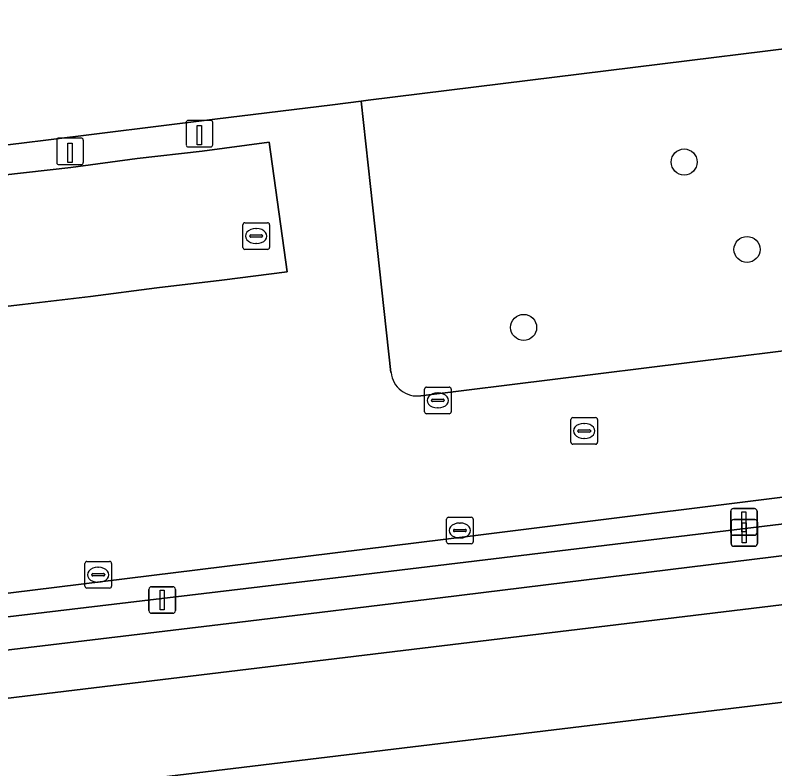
# Model space of a CAD drawing. Extents: x 161477 to 163040, y 383680 to 384871.
# Drawn here: x 162119.86 to 162148.39, y 384074.28 to 384102.58 of the extents above; entities that cross this region are included whole.
import ezdxf

# ---------------------------------------------------------------- set-up
doc = ezdxf.new("R2010")
doc.units = 0
for name, color, linetype in [('IMGEO_Berm_groen', 7, 'Continuous'), ('IMGEO_Boom', 7, 'Continuous'), ('IMGEO_Brandkraan', 7, 'Continuous'), ('IMGEO_Fietspad_gesloten', 7, 'Continuous'), ('IMGEO_Groenvoorziening', 7, 'Continuous'), ('IMGEO_Haag', 7, 'Continuous'), ('IMGEO_Kolk', 7, 'Continuous'), ('IMGEO_Laadpaal', 7, 'Continuous'), ('IMGEO_Lichtmast', 7, 'Continuous'), ('IMGEO_Pand', 7, 'Continuous'), ('IMGEO_Parkeervlak_open', 7, 'Continuous'), ('IMGEO_Rijbaan_lokaal_open', 7, 'Continuous'), ('IMGEO_Rioolput', 7, 'Continuous')]:
    doc.layers.add(name, color=color, linetype=linetype)

msp = doc.modelspace()

# ---------------------------------------------------------------- linework, layer by layer
at = {"layer": 'IMGEO_Berm_groen'}
for points in [[(162225.449, 384092.868), (162225.46, 384092.912), (162224.42, 384093.611), (162223.116, 384093.366), (162218.709, 384092.746), (162214.308, 384092.077), (162209.915, 384091.359), (162205.531, 384090.591), (162186.171, 384087.226), (162182.978, 384086.653), (162179.777, 384086.131), (162176.568, 384085.658), (162173.352, 384085.235), (162170.566, 384084.911), (162167.775, 384084.623), (162135.82, 384080.702), (162128.195, 384079.766), (162094.555, 384075.741), (162040.526, 384069.275), (162040.556, 384069.026), (162042.321, 384067.606), (162164.301, 384082.326)], [(162179.927, 384080.597), (162164.799, 384078.716), (162037.295, 384063.34), (162003.42, 384059.174), (162000, 384058.753), (161967.373, 384054.741), (161896.962, 384046.212), (161847.953, 384040.275), (161822.49, 384037.235), (161793.606, 384033.742), (161792.05, 384033.368), (161791.016, 384033.255), (161789.879, 384033.126), (161782.08, 384032.349)]]:
    msp.add_lwpolyline(points, dxfattribs=at)
at = {"layer": 'IMGEO_Boom'}
for centre in [(162144.986, 384097.066), (162147.345, 384093.782), (162138.957, 384090.854)]:
    msp.add_circle(centre, 0.489, dxfattribs=at)
at = {"layer": 'IMGEO_Brandkraan'}
for p, q in [((162140.807, 384087.466), (162141.659, 384087.466)), ((162140.732, 384086.54), (162140.732, 384087.392)), ((162141.22, 384087.246), (162141.245, 384087.246)), ((162141.733, 384087.392), (162141.733, 384086.54)), ((162140.991, 384086.96), (162140.991, 384086.972)), ((162141.429, 384086.923), (162141.031, 384086.923)), ((162141.034, 384087.009), (162141.432, 384087.009)), ((162141.475, 384086.972), (162141.475, 384086.96)), ((162141.243, 384086.686), (162141.218, 384086.686)), ((162141.659, 384086.466), (162140.807, 384086.466))]:
    msp.add_line(p, q, dxfattribs=at)
for points in [[(162140.807, 384087.466), (162141.659, 384087.466)], [(162140.732, 384086.54), (162140.732, 384087.392)], [(162141.733, 384087.392), (162141.733, 384086.54)], [(162141.659, 384086.466), (162140.807, 384086.466)]]:
    msp.add_lwpolyline(points, dxfattribs=at)
for centre, radius, start, end in [((162140.809, 384087.39), 0.0765, 91.552, 178.448), ((162140.809, 384087.39), 0.0765, 91.552, 178.448), ((162141.657, 384087.39), 0.0765, 1.552, 88.448), ((162141.657, 384087.39), 0.0765, 1.552, 88.448), ((162141.031, 384086.969), 0.0403, 85.8775, 175.7526), ((162141.028, 384086.959), 0.0366, 178.938, 274.7102), ((162141.432, 384086.966), 0.043, 264.8664, 352.4533), ((162141.436, 384086.971), 0.0386, 1.7309, 96.639), ((162140.809, 384086.542), 0.0765, 181.552, 268.448), ((162140.809, 384086.542), 0.0765, 181.552, 268.448), ((162141.657, 384086.542), 0.0765, 271.552, 358.448), ((162141.657, 384086.542), 0.0765, 271.552, 358.448)]:
    msp.add_arc(centre, radius, start, end, dxfattribs=at)
for centre, major_axis, ratio, start_param, end_param in [((162141.219, 384086.966), (-0.387, 0.002), 0.722429, 4.712389, 7.853982), ((162141.244, 384086.966), (-0.39, 0.002), 0.717154, 1.570796, 4.712389)]:
    msp.add_ellipse(centre, major_axis=major_axis, ratio=ratio, start_param=start_param, end_param=end_param, dxfattribs=at)
at = {"layer": 'IMGEO_Fietspad_gesloten'}
msp.add_lwpolyline([(162179.402, 384084.189), (162164.301, 384082.326), (162042.321, 384067.606), (162040.757, 384067.417), (162037.582, 384067.034), (162036.674, 384066.924), (162002.758, 384062.766), (162000, 384062.428), (161967.056, 384058.389), (161896.476, 384049.775), (161896.962, 384046.212), (161967.373, 384054.741), (162000, 384058.753), (162003.42, 384059.174), (162037.295, 384063.34), (162164.799, 384078.716)], dxfattribs=at)
at = {"layer": 'IMGEO_Groenvoorziening'}
for points in [[(162171.366, 384104), (162171.355, 384104.089), (162168.964, 384103.705), (162168.951, 384103.814), (162163.69, 384103.164), (162160.099, 384102.72), (162133.124, 384099.384), (162132.852, 384099.35), (162133.205, 384096.144), (162133.975, 384089.16)], [(162135.099, 384088.286), (162150.233, 384090.156), (162149.63, 384095.096), (162166.479, 384097.328), (162167.051, 384093.12)], [(162203.46, 384096), (162198.272, 384094.769), (162198.827, 384092.133), (162191.427, 384090.622), (162183.023, 384088.558), (162179.892, 384090.398), (162167.824, 384087.366), (162165.86, 384086.873), (162163.919, 384086.495), (162151.986, 384084.897), (162137.045, 384083.02), (162126.703, 384081.75), (162074.887, 384075.359)], [(162100.634, 384077.733), (162132.946, 384081.569), (162135.742, 384081.906), (162165.347, 384085.474), (162172.515, 384086.473), (162172.924, 384086.511), (162173.334, 384086.55), (162176.065, 384086.851), (162178.788, 384087.217), (162181.503, 384087.646), (162184.206, 384088.139), (162193.115, 384089.718), (162206.327, 384092.061), (162208.018, 384092.361), (162213.494, 384093.304), (162218.982, 384094.181), (162225.641, 384094.843)], [(162225.653, 384094.431), (162225.65, 384094.502), (162225.646, 384094.573), (162225.641, 384094.843), (162218.982, 384094.181), (162213.494, 384093.304), (162208.018, 384092.361), (162206.327, 384092.061), (162193.115, 384089.718), (162184.206, 384088.139), (162181.503, 384087.646), (162178.788, 384087.217), (162176.065, 384086.851), (162173.334, 384086.55), (162172.924, 384086.511), (162172.515, 384086.473), (162165.347, 384085.474), (162135.742, 384081.906), (162132.946, 384081.569), (162100.634, 384077.733)], [(162094.555, 384075.741), (162128.195, 384079.766), (162135.82, 384080.702), (162167.775, 384084.623), (162170.566, 384084.911), (162173.352, 384085.235), (162176.568, 384085.658), (162179.777, 384086.131), (162182.978, 384086.653), (162186.171, 384087.226), (162205.531, 384090.591), (162209.915, 384091.359), (162214.308, 384092.077), (162218.709, 384092.746), (162223.116, 384093.366), (162224.42, 384093.611), (162225.46, 384092.912)]]:
    msp.add_lwpolyline(points, dxfattribs=at)
msp.add_arc((162134.961, 384089.268), 0.991, 186.2333, 278.0308, dxfattribs=at)
at = {"layer": 'IMGEO_Haag'}
for points in [[(162225.653, 384094.431), (162225.65, 384094.502), (162225.646, 384094.573), (162225.641, 384094.843), (162218.982, 384094.181), (162213.494, 384093.304), (162208.018, 384092.361), (162206.327, 384092.061), (162193.115, 384089.718), (162184.206, 384088.139), (162181.503, 384087.646), (162178.788, 384087.217), (162176.065, 384086.851), (162173.334, 384086.55), (162172.924, 384086.511), (162172.515, 384086.473), (162165.347, 384085.474), (162135.742, 384081.906), (162132.946, 384081.569), (162100.634, 384077.733)], [(162094.555, 384075.741), (162128.195, 384079.766), (162135.82, 384080.702), (162167.775, 384084.623)]]:
    msp.add_lwpolyline(points, dxfattribs=at)
at = {"layer": 'IMGEO_Kolk'}
for p, q in [((162135.31, 384088.611), (162136.162, 384088.611)), ((162135.235, 384087.685), (162135.235, 384088.537)), ((162135.723, 384088.391), (162135.748, 384088.391)), ((162136.236, 384088.537), (162136.236, 384087.685)), ((162135.494, 384088.105), (162135.494, 384088.117)), ((162135.932, 384088.068), (162135.534, 384088.068)), ((162135.537, 384088.154), (162135.935, 384088.154)), ((162135.978, 384088.117), (162135.978, 384088.105)), ((162135.746, 384087.831), (162135.721, 384087.831)), ((162136.162, 384087.611), (162135.31, 384087.611)), ((162136.063, 384082.8), (162136.063, 384083.652)), ((162136.138, 384083.726), (162136.99, 384083.726)), ((162136.551, 384083.506), (162136.576, 384083.506)), ((162137.064, 384083.652), (162137.064, 384082.8)), ((162136.322, 384083.22), (162136.322, 384083.232)), ((162136.76, 384083.183), (162136.362, 384083.183)), ((162136.365, 384083.269), (162136.763, 384083.269)), ((162136.806, 384083.232), (162136.806, 384083.22)), ((162136.574, 384082.946), (162136.549, 384082.946)), ((162136.99, 384082.726), (162136.138, 384082.726)), ((162122.557, 384082.063), (162123.409, 384082.063)), ((162122.482, 384081.137), (162122.482, 384081.989)), ((162122.97, 384081.843), (162122.995, 384081.843)), ((162123.483, 384081.989), (162123.483, 384081.137)), ((162122.741, 384081.557), (162122.741, 384081.569)), ((162123.179, 384081.52), (162122.781, 384081.52)), ((162122.784, 384081.606), (162123.182, 384081.606)), ((162123.225, 384081.569), (162123.225, 384081.557)), ((162122.993, 384081.283), (162122.968, 384081.283)), ((162123.409, 384081.063), (162122.557, 384081.063))]:
    msp.add_line(p, q, dxfattribs=at)
for points in [[(162135.31, 384088.611), (162136.162, 384088.611)], [(162135.235, 384087.685), (162135.235, 384088.537)], [(162136.236, 384088.537), (162136.236, 384087.685)], [(162136.162, 384087.611), (162135.31, 384087.611)], [(162136.063, 384082.8), (162136.063, 384083.652)], [(162136.138, 384083.726), (162136.99, 384083.726)], [(162137.064, 384083.652), (162137.064, 384082.8)], [(162136.99, 384082.726), (162136.138, 384082.726)], [(162122.557, 384082.063), (162123.409, 384082.063)], [(162122.482, 384081.137), (162122.482, 384081.989)], [(162123.483, 384081.989), (162123.483, 384081.137)], [(162123.409, 384081.063), (162122.557, 384081.063)]]:
    msp.add_lwpolyline(points, dxfattribs=at)
for centre, radius, start, end in [((162135.312, 384088.535), 0.0765, 91.552, 178.448), ((162135.312, 384088.535), 0.0765, 91.552, 178.448), ((162136.16, 384088.535), 0.0765, 1.552, 88.448), ((162136.16, 384088.535), 0.0765, 1.552, 88.448), ((162135.534, 384088.114), 0.0403, 85.8775, 175.7526), ((162135.531, 384088.104), 0.0366, 178.938, 274.7102), ((162135.935, 384088.111), 0.043, 264.8664, 352.4533), ((162135.939, 384088.116), 0.0386, 1.7309, 96.639), ((162135.312, 384087.687), 0.0765, 181.552, 268.448), ((162135.312, 384087.687), 0.0765, 181.552, 268.448), ((162136.16, 384087.687), 0.0765, 271.552, 358.448), ((162136.16, 384087.687), 0.0765, 271.552, 358.448), ((162136.14, 384083.65), 0.0765, 91.552, 178.448), ((162136.14, 384083.65), 0.0765, 91.552, 178.448), ((162136.988, 384083.65), 0.0765, 1.552, 88.448), ((162136.988, 384083.65), 0.0765, 1.552, 88.448), ((162136.362, 384083.229), 0.0403, 85.8775, 175.7526), ((162136.359, 384083.219), 0.0366, 178.938, 274.7102), ((162136.763, 384083.226), 0.043, 264.8664, 352.4533), ((162136.767, 384083.231), 0.0386, 1.7309, 96.639), ((162136.14, 384082.802), 0.0765, 181.552, 268.448), ((162136.14, 384082.802), 0.0765, 181.552, 268.448), ((162136.988, 384082.802), 0.0765, 271.552, 358.448), ((162136.988, 384082.802), 0.0765, 271.552, 358.448), ((162122.559, 384081.987), 0.0765, 91.552, 178.448), ((162122.559, 384081.987), 0.0765, 91.552, 178.448), ((162123.407, 384081.987), 0.0765, 1.552, 88.448), ((162123.407, 384081.987), 0.0765, 1.552, 88.448), ((162122.781, 384081.566), 0.0403, 85.8775, 175.7526), ((162122.778, 384081.556), 0.0366, 178.938, 274.7102), ((162123.182, 384081.563), 0.043, 264.8664, 352.4533), ((162123.186, 384081.568), 0.0386, 1.7309, 96.639), ((162122.559, 384081.139), 0.0765, 181.552, 268.448), ((162122.559, 384081.139), 0.0765, 181.552, 268.448), ((162123.407, 384081.139), 0.0765, 271.552, 358.448), ((162123.407, 384081.139), 0.0765, 271.552, 358.448)]:
    msp.add_arc(centre, radius, start, end, dxfattribs=at)
for centre, major_axis, ratio, start_param, end_param in [((162135.722, 384088.111), (-0.387, 0.002), 0.722429, 4.712389, 7.853982), ((162135.747, 384088.111), (-0.39, 0.002), 0.717154, 1.570796, 4.712389), ((162136.55, 384083.226), (-0.387, 0.002), 0.722429, 4.712389, 7.853982), ((162136.575, 384083.226), (-0.39, 0.002), 0.717154, 1.570796, 4.712389), ((162122.969, 384081.563), (-0.387, 0.002), 0.722429, 4.712389, 7.853982), ((162122.994, 384081.563), (-0.39, 0.002), 0.717154, 1.570796, 4.712389)]:
    msp.add_ellipse(centre, major_axis=major_axis, ratio=ratio, start_param=start_param, end_param=end_param, dxfattribs=at)
at = {"layer": 'IMGEO_Laadpaal'}
for p, q in [((162127.199, 384098.63), (162126.358, 384098.63)), ((162127.199, 384098.63), (162126.358, 384098.63)), ((162126.283, 384098.546), (162126.283, 384097.705)), ((162126.283, 384098.546), (162126.283, 384097.705)), ((162127.283, 384097.714), (162127.283, 384098.555)), ((162127.283, 384097.714), (162127.283, 384098.555)), ((162121.422, 384097.883), (162121.422, 384097.042)), ((162121.422, 384097.883), (162121.422, 384097.042)), ((162122.338, 384097.967), (162121.497, 384097.967)), ((162122.338, 384097.967), (162121.497, 384097.967)), ((162122.422, 384097.051), (162122.422, 384097.892)), ((162122.422, 384097.051), (162122.422, 384097.892)), ((162126.367, 384097.63), (162127.208, 384097.63)), ((162126.367, 384097.63), (162127.208, 384097.63)), ((162121.506, 384096.967), (162122.347, 384096.967)), ((162121.506, 384096.967), (162122.347, 384096.967))]:
    msp.add_line(p, q, dxfattribs=at)
for points in [[(162126.698, 384098.443), (162126.858, 384098.443), (162126.858, 384097.71), (162126.698, 384097.71), (162126.698, 384098.443)], [(162121.837, 384097.78), (162121.997, 384097.78), (162121.997, 384097.047), (162121.837, 384097.047), (162121.837, 384097.78)]]:
    msp.add_lwpolyline(points, dxfattribs=at)
for centre, start, end in [((162126.361, 384098.552), 92.4484, 184.2845), ((162126.361, 384098.552), 92.4484, 184.2845), ((162127.205, 384098.552), 2.4484, 94.2845), ((162127.205, 384098.552), 2.4484, 94.2845), ((162121.5, 384097.889), 92.4484, 184.2845), ((162121.5, 384097.889), 92.4484, 184.2845), ((162122.344, 384097.889), 2.4484, 94.2845), ((162122.344, 384097.889), 2.4484, 94.2845), ((162127.205, 384097.708), 272.4484, 4.2845), ((162127.205, 384097.708), 272.4484, 4.2845), ((162126.361, 384097.708), 182.4484, 274.2845), ((162126.361, 384097.708), 182.4484, 274.2845), ((162121.5, 384097.045), 182.4484, 274.2845), ((162121.5, 384097.045), 182.4484, 274.2845), ((162122.344, 384097.045), 272.4484, 4.2845), ((162122.344, 384097.045), 272.4484, 4.2845)]:
    msp.add_arc(centre, 0.0779, start, end, dxfattribs=at)
at = {"layer": 'IMGEO_Lichtmast'}
for p, q in [((162146.834, 384084.046), (162147.624, 384084.046)), ((162147.624, 384084.046), (162146.834, 384084.046)), ((162146.734, 384083.146), (162146.734, 384083.946)), ((162146.734, 384083.946), (162146.734, 384083.146)), ((162147.724, 384083.946), (162147.724, 384083.146)), ((162147.724, 384083.146), (162147.724, 384083.946)), ((162146.746, 384082.734), (162146.746, 384083.534)), ((162146.746, 384083.534), (162146.746, 384082.734)), ((162146.846, 384083.634), (162147.636, 384083.634)), ((162147.636, 384083.634), (162146.846, 384083.634)), ((162147.736, 384083.534), (162147.736, 384082.734)), ((162147.736, 384082.734), (162147.736, 384083.534)), ((162147.624, 384083.046), (162146.834, 384083.046)), ((162146.834, 384083.046), (162147.624, 384083.046)), ((162147.636, 384082.634), (162146.846, 384082.634)), ((162146.846, 384082.634), (162147.636, 384082.634)), ((162124.887, 384080.215), (162124.887, 384081.015)), ((162124.887, 384081.015), (162124.887, 384080.215)), ((162124.987, 384081.115), (162125.777, 384081.115)), ((162125.777, 384081.115), (162124.987, 384081.115)), ((162125.877, 384081.015), (162125.877, 384080.215)), ((162125.877, 384080.215), (162125.877, 384081.015)), ((162125.777, 384080.115), (162124.987, 384080.115)), ((162124.987, 384080.115), (162125.777, 384080.115))]:
    msp.add_line(p, q, dxfattribs=at)
for points in [[(162147.154, 384083.921), (162147.304, 384083.921), (162147.304, 384083.171), (162147.154, 384083.171), (162147.154, 384083.921)], [(162147.166, 384083.509), (162147.316, 384083.509), (162147.316, 384082.759), (162147.166, 384082.759), (162147.166, 384083.509)], [(162125.307, 384080.99), (162125.457, 384080.99), (162125.457, 384080.24), (162125.307, 384080.24), (162125.307, 384080.99)]]:
    msp.add_lwpolyline(points, dxfattribs=at)
for centre, start, end in [((162146.834, 384083.946), 90, 180), ((162146.834, 384083.946), 90, 180), ((162147.624, 384083.946), 0, 90), ((162147.624, 384083.946), 360, 90), ((162146.846, 384083.534), 90, 180), ((162146.846, 384083.534), 90, 180), ((162147.636, 384083.534), 0, 90), ((162147.636, 384083.534), 360, 90), ((162146.834, 384083.146), 180, 270), ((162146.834, 384083.146), 180, 270), ((162147.624, 384083.146), 270, 0), ((162147.624, 384083.146), 270, 0), ((162146.846, 384082.734), 180, 270), ((162146.846, 384082.734), 180, 270), ((162147.636, 384082.734), 270, 0), ((162147.636, 384082.734), 270, 0), ((162124.987, 384081.015), 90, 180), ((162124.987, 384081.015), 90, 180), ((162125.777, 384081.015), 0, 90), ((162125.777, 384081.015), 360, 90), ((162124.987, 384080.215), 180, 270), ((162124.987, 384080.215), 180, 270), ((162125.777, 384080.215), 270, 0), ((162125.777, 384080.215), 270, 0)]:
    msp.add_arc(centre, 0.1, start, end, dxfattribs=at)
at = {"layer": 'IMGEO_Pand'}
msp.add_lwpolyline([(162117.221, 384097.418), (162120.909, 384097.874), (162127.362, 384098.672), (162131.776, 384099.218), (162132.852, 384099.35), (162133.124, 384099.384), (162160.099, 384102.72), (162163.69, 384103.164), (162168.951, 384103.814), (162168.964, 384103.705), (162171.355, 384104.089), (162170.477, 384111.232), (162169.049, 384122.85), (162165.109, 384122.365)], dxfattribs=at)
at = {"layer": 'IMGEO_Parkeervlak_open'}
msp.add_lwpolyline([(162129.395, 384097.808), (162126.887, 384097.479), (162124.448, 384097.203), (162121.953, 384096.854), (162119.401, 384096.57), (162117.369, 384096.314), (162116.903, 384096.255), (162114.525, 384095.942), (162114.466, 384095.934), (162114.778, 384093.828), (162115.187, 384091.068), (162117.654, 384091.421), (162120.138, 384091.717), (162122.694, 384092.014), (162125.176, 384092.339), (162127.619, 384092.633), (162130.073, 384092.938)], close=True, dxfattribs=at)
at = {"layer": 'IMGEO_Rijbaan_lokaal_open'}
for points in [[(162189.503, 384100.686), (162183.068, 384098.316), (162171.137, 384093.999), (162167.753, 384092.716), (162167.14, 384092.464), (162150.233, 384090.156), (162135.099, 384088.286)], [(162133.975, 384089.16), (162133.205, 384096.144), (162132.852, 384099.35), (162131.776, 384099.218), (162127.362, 384098.672), (162120.909, 384097.874), (162117.221, 384097.418), (162113.975, 384097.017), (162114.271, 384094.407), (162114.724, 384090.407), (162114.818, 384089.244), (162110.947, 384088.713)], [(161970.207, 384062.463), (161999.415, 384066.04), (162029.793, 384069.809), (162033.87, 384070.315), (162038.64, 384070.903), (162040.324, 384071.11), (162049.762, 384072.273), (162074.887, 384075.359), (162126.703, 384081.75), (162137.045, 384083.02), (162151.986, 384084.897), (162163.919, 384086.495), (162165.86, 384086.873), (162167.824, 384087.366), (162179.892, 384090.398), (162193.267, 384093.566), (162198.272, 384094.769), (162203.46, 384096)]]:
    msp.add_lwpolyline(points, dxfattribs=at)
msp.add_lwpolyline([(162130.073, 384092.938), (162127.619, 384092.633), (162125.176, 384092.339), (162122.694, 384092.014), (162120.138, 384091.717), (162117.654, 384091.421), (162115.187, 384091.068), (162114.778, 384093.828), (162114.466, 384095.934), (162114.525, 384095.942), (162116.903, 384096.255), (162117.369, 384096.314), (162119.401, 384096.57), (162121.953, 384096.854), (162124.448, 384097.203), (162126.887, 384097.479), (162129.395, 384097.808)], close=True, dxfattribs=at)
msp.add_arc((162134.961, 384089.268), 0.991, 186.2333, 278.0308, dxfattribs=at)
at = {"layer": 'IMGEO_Rioolput'}
for p, q in [((162128.413, 384093.859), (162128.413, 384094.711)), ((162128.488, 384094.785), (162129.34, 384094.785)), ((162129.414, 384094.711), (162129.414, 384093.859)), ((162128.672, 384094.279), (162128.672, 384094.291)), ((162128.715, 384094.328), (162129.113, 384094.328)), ((162128.901, 384094.565), (162128.926, 384094.565)), ((162129.156, 384094.291), (162129.156, 384094.279)), ((162129.11, 384094.242), (162128.712, 384094.242)), ((162128.924, 384094.005), (162128.899, 384094.005)), ((162129.34, 384093.785), (162128.488, 384093.785))]:
    msp.add_line(p, q, dxfattribs=at)
for points in [[(162128.413, 384093.859), (162128.413, 384094.711)], [(162128.488, 384094.785), (162129.34, 384094.785)], [(162129.414, 384094.711), (162129.414, 384093.859)], [(162129.34, 384093.785), (162128.488, 384093.785)]]:
    msp.add_lwpolyline(points, dxfattribs=at)
for centre, radius, start, end in [((162128.49, 384094.709), 0.0765, 91.552, 178.448), ((162128.49, 384094.709), 0.0765, 91.552, 178.448), ((162129.338, 384094.709), 0.0765, 1.552, 88.448), ((162129.338, 384094.709), 0.0765, 1.552, 88.448), ((162128.712, 384094.288), 0.0403, 85.8775, 175.7526), ((162129.117, 384094.29), 0.0386, 1.7309, 96.639), ((162128.709, 384094.278), 0.0366, 178.938, 274.7102), ((162129.113, 384094.285), 0.043, 264.8664, 352.4533), ((162128.49, 384093.861), 0.0765, 181.552, 268.448), ((162128.49, 384093.861), 0.0765, 181.552, 268.448), ((162129.338, 384093.861), 0.0765, 271.552, 358.448), ((162129.338, 384093.861), 0.0765, 271.552, 358.448)]:
    msp.add_arc(centre, radius, start, end, dxfattribs=at)
for centre, major_axis, ratio, start_param, end_param in [((162128.9, 384094.285), (-0.387, 0.002), 0.722429, 4.712389, 7.853982), ((162128.925, 384094.285), (-0.39, 0.002), 0.717154, 1.570796, 4.712389)]:
    msp.add_ellipse(centre, major_axis=major_axis, ratio=ratio, start_param=start_param, end_param=end_param, dxfattribs=at)

doc.saveas('drawing.dxf')
